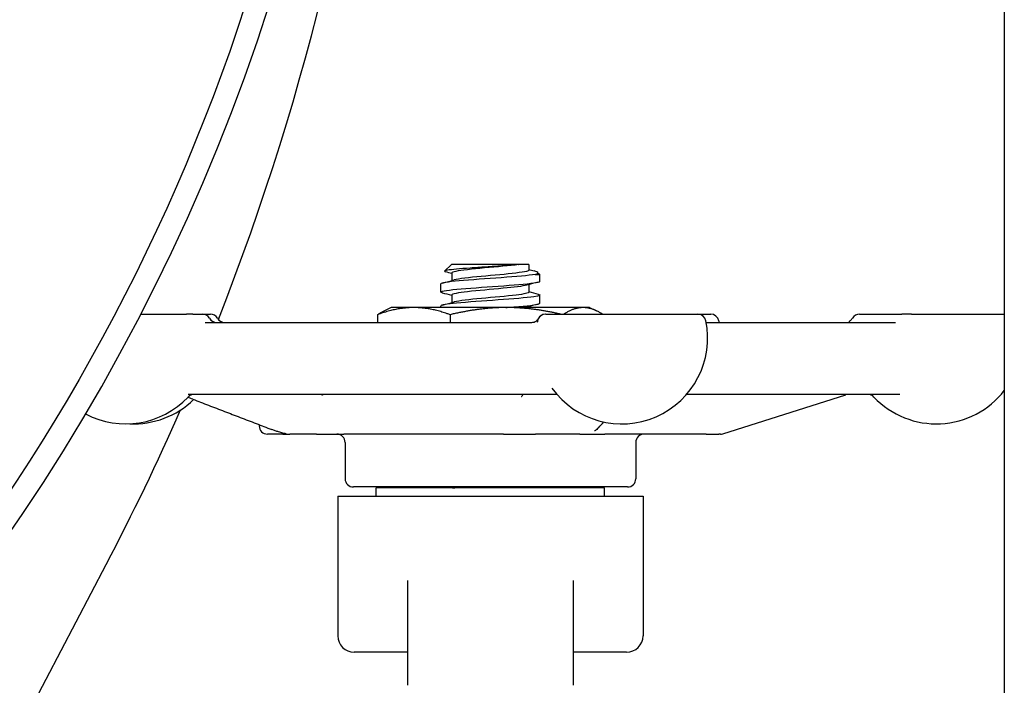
# Model space of a CAD drawing. Header units: inches. Extents: x 24 to 1128, y -69 to 748.
# Tile 474 of 656: x 617.06 to 620.79, y 346.03 to 348.55. Entities that reach past the tile are written whole.
import ezdxf

# ---------------------------------------------------------------- set-up
doc = ezdxf.new("R2010")
doc.units = ezdxf.units.IN
doc.header["$LTSCALE"] = 32
doc.header["$MEASUREMENT"] = 0
doc.layers.add('Visible (ANSI)', color=7, linetype='Continuous', lineweight=30)

msp = doc.modelspace()

# ---------------------------------------------------------------- linework, layer by layer
at = {"layer": 'Visible (ANSI)'}
for p, q in [((620.78763, 375.35867), (620.78763, 339.60867)), ((618.69618, 347.62229), (618.66969, 347.59782)), ((618.94758, 347.62229), (618.69618, 347.62229)), ((618.94758, 347.62229), (618.94901, 347.62229)), ((618.98897, 347.62229), (618.94901, 347.62229)), ((618.98897, 347.62229), (618.98897, 347.60146)), ((618.6973, 347.59069), (618.6973, 347.56202)), ((619.01266, 347.58483), (619.03063, 347.58483)), ((619.02184, 347.59296), (619.03063, 347.58483)), ((619.03063, 347.55979), (619.03063, 347.58483)), ((618.65563, 347.51813), (618.65563, 347.54902)), ((618.98897, 347.54679), (618.98897, 347.51813)), ((618.6973, 347.50735), (618.6973, 347.47869)), ((619.03063, 347.47646), (619.03063, 347.50735)), ((618.65563, 347.45979), (618.65563, 347.46568)), ((618.98897, 347.46346), (618.98897, 347.45979)), ((617.52035, 347.43492), (617.69354, 347.43492)), ((617.71676, 347.43492), (617.69354, 347.43492)), ((617.71676, 347.43492), (617.75349, 347.43492)), ((617.75349, 347.43492), (617.7838, 347.43492)), ((618.41586, 347.43274), (618.41586, 347.40367)), ((618.46813, 347.45979), (618.44236, 347.44778)), ((618.55311, 347.45979), (618.46813, 347.45979)), ((618.904, 347.45979), (618.55311, 347.45979)), ((618.69037, 347.43274), (618.69037, 347.40367)), ((619.19402, 347.45979), (618.904, 347.45979)), ((619.0522, 347.43492), (619.0518, 347.43492)), ((619.0522, 347.43492), (619.62783, 347.43492)), ((619.21813, 347.45979), (619.19402, 347.45979)), ((619.21813, 347.45979), (619.2439, 347.44778)), ((619.62783, 347.43492), (619.67687, 347.43492)), ((620.23987, 347.43492), (620.4002, 347.43492)), ((620.43673, 347.43492), (620.4002, 347.43492)), ((620.43673, 347.43492), (620.78763, 347.43492)), ((617.76405, 347.40367), (618.99923, 347.40367)), ((619.65967, 347.40367), (620.37593, 347.40367)), ((619.08927, 347.13117), (617.69998, 347.13117)), ((620.39269, 347.13117), (619.58484, 347.13117)), ((619.72273, 346.98262), (620.18854, 347.12972)), ((617.96813, 347.01682), (617.96813, 347.01242)), ((618.05743, 346.98117), (617.99938, 346.98117)), ((618.05743, 346.98117), (618.08457, 346.98117)), ((618.1855, 346.98117), (618.08457, 346.98117)), ((618.1855, 346.98117), (618.28816, 346.98117)), ((618.89284, 346.98117), (618.28816, 346.98117)), ((618.89284, 346.98117), (619.01423, 346.98117)), ((619.18188, 346.98117), (619.01423, 346.98117)), ((619.18188, 346.98117), (619.27608, 346.98117)), ((619.65955, 346.98117), (619.27608, 346.98117)), ((619.65955, 346.98117), (619.70744, 346.98117)), ((619.71332, 346.98117), (619.70744, 346.98117)), ((618.29313, 346.94992), (618.29313, 346.81242)), ((619.39313, 346.94992), (619.39313, 346.81242)), ((619.36188, 346.78117), (618.32438, 346.78117)), ((619.27488, 346.77742), (618.41138, 346.77742)), ((618.41138, 346.74617), (618.41138, 346.77742)), ((618.65563, 346.77742), (618.65563, 346.78117)), ((618.98897, 346.78117), (618.98897, 346.77742)), ((619.27488, 346.74617), (619.27488, 346.77742)), ((618.26563, 346.74617), (619.42063, 346.74617)), ((618.26563, 346.74617), (618.26563, 346.21867)), ((619.42063, 346.74617), (619.42063, 346.21867)), ((615.41982, 342.73117), (617.38931, 346.4885)), ((618.53063, 346.03117), (618.53063, 346.42808)), ((619.15563, 346.42808), (619.15563, 346.03117)), ((618.53063, 346.15617), (618.32813, 346.15617)), ((619.35813, 346.15617), (619.15563, 346.15617))]:
    msp.add_line(p, q, dxfattribs=at)
msp.add_circle((610.78063, 350.92117), 7.5, dxfattribs=at)
for centre, radius, start, end in [((608.93281, 350.92117), 9.54783, 338.457142, 43.918627), ((610.78063, 350.92117), 7.588, 134.247392, 45.752608), ((617.75349, 347.40367), 0.03125, 30, 90), ((617.7838, 347.40367), 0.03125, 30, 90), ((619.0522, 347.40367), 0.03125, 90, 168.46304), ((619.05179, 347.40367), 0.03125, 90, 154.03741), ((619.62783, 347.40367), 0.03125, 11.53696, 90), ((619.67687, 347.40367), 0.03125, 11.53696, 90), ((620.23987, 347.40367), 0.03125, 90, 150), ((617.80762, 347.43492), 0.03125, 210, 270), ((617.83792, 347.43492), 0.03125, 210, 270), ((619.34002, 347.34492), 0.325, 168.46304, 169.61462), ((619.34002, 347.34492), 0.325, 215.65173, 11.53696), ((619.38906, 347.34492), 0.325, 10.41457, 11.53696), ((620.18574, 347.43492), 0.03125, 307.9089, 330), ((617.72155, 347.09992), 0.03125, 90, 136.55016), ((620.19795, 347.09992), 0.03125, 90, 107.52557), ((620.27181, 347.09992), 0.03125, 43.44984, 90), ((620.53044, 347.34492), 0.325, 223.44984, 322.31421), ((617.46292, 347.34492), 0.325, 242.18881, 316.55016), ((617.49323, 347.34492), 0.325, 267.32759, 314.23218), ((608.93281, 350.92117), 9.54783, 332.337698, 336.228971), ((617.99938, 347.01242), 0.03125, 180, 270), ((618.26188, 346.94992), 0.03125, 0, 90), ((619.42438, 346.94992), 0.03125, 90, 180), ((619.71332, 347.01242), 0.03125, 270, 287.52557), ((618.32438, 346.81242), 0.03125, 180, 270), ((619.36188, 346.81242), 0.03125, 270, 0), ((618.32813, 346.21867), 0.0625, 180, 270), ((619.35813, 346.21867), 0.0625, 270, 0)]:
    msp.add_arc(centre, radius, start, end, dxfattribs=at)
for points, knots in [([(618.94758, 347.62229), (618.93978, 347.62145), (618.93088, 347.62061), (618.9102, 347.61885), (618.89832, 347.61794), (618.86688, 347.61567), (618.84679, 347.61434), (618.80594, 347.61165), (618.78558, 347.61032), (618.74729, 347.60762), (618.72982, 347.60629), (618.7002, 347.6036), (618.68851, 347.60227), (618.67265, 347.59957), (618.66885, 347.59824), (618.66966, 347.59623), (618.67106, 347.59556), (618.67353, 347.5949)], [-1.5503297, -1.5503297, -1.5503297, -1.5503297, -1.4577971, -1.4577971, -1.3550285, -1.3550285, -1.200467, -1.200467, -1.0416694, -1.0416694, -0.8786368, -0.8786368, -0.7113708, -0.7113708, -0.5398726, -0.5398726, -0.4524454, -0.4524454, -0.4524454, -0.4524454]), ([(618.94901, 347.62229), (618.9167, 347.61802), (618.8672, 347.61375), (618.82078, 347.60948), (618.77436, 347.60521), (618.73231, 347.60093), (618.71186, 347.59666), (618.70232, 347.59467), (618.6976, 347.59268), (618.69762, 347.59069)], [5.4707142, 5.4707142, 5.4707142, 5.4707142, 6.4370964, 6.4370964, 6.4370964, 7.4033745, 7.4033745, 7.4033745, 7.8539816, 7.8539816, 7.8539816, 7.8539816]), ([(619.01266, 347.58483), (618.98843, 347.58082), (618.93972, 347.57681), (618.88439, 347.57279), (618.82906, 347.56878), (618.76832, 347.56477), (618.72442, 347.56076), (618.68159, 347.55684), (618.6557, 347.55293), (618.65564, 347.54902)], [5.153766, 5.153766, 5.153766, 5.153766, 6.061332, 6.061332, 6.061332, 6.968806, 6.968806, 6.968806, 7.8539816, 7.8539816, 7.8539816, 7.8539816]), ([(618.98868, 347.60146), (618.98876, 347.59986), (618.98574, 347.59826), (618.9795, 347.59666), (618.96285, 347.59238), (618.9237, 347.58811), (618.87809, 347.58384), (618.83248, 347.57957), (618.78169, 347.57529), (618.74651, 347.57102), (618.728, 347.56877), (618.71408, 347.56653), (618.70586, 347.56428)], [4.712389, 4.712389, 4.712389, 4.712389, 5.0747039, 5.0747039, 5.0747039, 6.041129, 6.041129, 6.041129, 7.0074496, 7.0074496, 7.0074496, 7.515828, 7.515828, 7.515828, 7.515828]), ([(619.01266, 347.58483), (619.01815, 347.58646), (619.0215, 347.5881), (619.02364, 347.59146), (619.02238, 347.59317), (619.01642, 347.59602), (619.01314, 347.59714), (619.00895, 347.59827)], [-0.89666376, -0.89666376, -0.89666376, -0.89666376, -0.7697294, -0.7697294, -0.64162523, -0.64162523, -0.55966115, -0.55966115, -0.55966115, -0.55966115]), ([(618.66259, 347.51459), (618.65406, 347.51689), (618.65347, 347.5192), (618.66168, 347.52151), (618.67599, 347.52552), (618.71666, 347.52954), (618.76878, 347.53355), (618.82073, 347.53756), (618.88293, 347.54156), (618.93265, 347.54556), (618.98278, 347.5496), (619.01912, 347.55363), (619.02823, 347.55767), (619.02983, 347.55838), (619.03058, 347.55909), (619.03053, 347.55979)], [-14.4041511, -14.4041511, -14.4041511, -14.4041511, -13.8824397, -13.8824397, -13.8824397, -12.9741281, -12.9741281, -12.9741281, -12.0686207, -12.0686207, -12.0686207, -11.1558883, -11.1558883, -11.1558883, -10.9955743, -10.9955743, -10.9955743, -10.9955743]), ([(618.98069, 347.54453), (618.96604, 347.54055), (618.9321, 347.53658), (618.89074, 347.5326), (618.84637, 347.52833), (618.79469, 347.52406), (618.75685, 347.51979), (618.7201, 347.51564), (618.69739, 347.5115), (618.6973, 347.50735)], [11.3337279, 11.3337279, 11.3337279, 11.3337279, 12.2338185, 12.2338185, 12.2338185, 13.1994868, 13.1994868, 13.1994868, 14.1371669, 14.1371669, 14.1371669, 14.1371669]), ([(619.02391, 347.51089), (619.03642, 347.50747), (619.03053, 347.50404), (619.007, 347.50062), (618.97945, 347.49661), (618.92832, 347.4926), (618.87233, 347.48859), (618.81634, 347.48458), (618.75671, 347.48057), (618.71526, 347.47656), (618.67776, 347.47294), (618.65588, 347.46931), (618.65567, 347.46568)], [10.7285901, 10.7285901, 10.7285901, 10.7285901, 11.5030786, 11.5030786, 11.5030786, 12.4100129, 12.4100129, 12.4100129, 13.3168593, 13.3168593, 13.3168593, 14.1371669, 14.1371669, 14.1371669, 14.1371669]), ([(618.9889, 347.51813), (618.98866, 347.5144), (618.97079, 347.51068), (618.94026, 347.50696), (618.90524, 347.50269), (618.85455, 347.49842), (618.80891, 347.49415), (618.76329, 347.48988), (618.72398, 347.48561), (618.70708, 347.48135), (618.70655, 347.48121), (618.70605, 347.48108), (618.70556, 347.48095)], [10.9955743, 10.9955743, 10.9955743, 10.9955743, 11.8375116, 11.8375116, 11.8375116, 12.8032209, 12.8032209, 12.8032209, 13.7688308, 13.7688308, 13.7688308, 13.7990133, 13.7990133, 13.7990133, 13.7990133]), ([(618.90107, 347.45979), (618.9051, 347.46009), (618.90908, 347.46039), (618.913, 347.46069), (618.96566, 347.46471), (619.00755, 347.46872), (619.02328, 347.47273), (619.02815, 347.47398), (619.03048, 347.47522), (619.0304, 347.47646)], [-18.5353967, -18.5353967, -18.5353967, -18.5353967, -18.4677138, -18.4677138, -18.4677138, -17.5597228, -17.5597228, -17.5597228, -17.2787596, -17.2787596, -17.2787596, -17.2787596]), ([(618.99923, 347.40367), (619.00257, 347.40367), (619.00579, 347.40426), (619.01154, 347.40616), (619.01395, 347.40749), (619.01796, 347.41024), (619.01938, 347.41162), (619.02149, 347.41391), (619.02215, 347.41482), (619.02308, 347.41621), (619.02335, 347.41669), (619.0236, 347.41716), (619.02366, 347.41727), (619.0237, 347.41735)], [0, 0, 0, 0, 0.008547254, 0.008547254, 0.018178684, 0.018178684, 0.02951811, 0.02951811, 0.041152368, 0.041152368, 0.052786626, 0.052786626, 0.058171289, 0.058171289, 0.058171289, 0.058171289]), ([(620.1986, 347.40367), (620.19922, 347.40454), (620.20003, 347.40559), (620.20219, 347.40788), (620.20331, 347.40899), (620.20494, 347.41026)], [0.339440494, 0.339440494, 0.339440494, 0.339440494, 0.347792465, 0.347792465, 0.353712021, 0.353712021, 0.353712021, 0.353712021]), ([(617.80014, 347.13117), (617.80014, 347.13117), (617.80014, 347.13117), (617.80014, 347.13117), (617.80012, 347.13117), (617.80009, 347.13117), (617.80006, 347.13117), (617.79997, 347.13117), (617.7999, 347.13117), (617.79964, 347.13117), (617.79944, 347.13117), (617.79899, 347.13117), (617.79873, 347.13117), (617.79846, 347.13117), (617.79839, 347.13117), (617.79834, 347.13116), (617.79833, 347.13116), (617.79833, 347.13116)], [0.002242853, 0.002242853, 0.002242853, 0.002242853, 0.002305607, 0.002305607, 0.002778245, 0.002778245, 0.003407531, 0.003407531, 0.005085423, 0.005085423, 0.009559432, 0.009559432, 0.015533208, 0.015533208, 0.017882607, 0.017882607, 0.018819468, 0.018819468, 0.018819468, 0.018819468]), ([(618.20338, 347.13117), (618.20457, 347.13051), (618.20579, 347.12985), (618.2071, 347.12919), (618.20737, 347.12905), (618.20774, 347.12888), (618.20787, 347.12882), (618.20811, 347.12871), (618.2082, 347.12867), (618.20823, 347.12866), (618.20824, 347.12866), (618.20824, 347.12866)], [0.075506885, 0.075506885, 0.075506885, 0.075506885, 0.086783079, 0.086783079, 0.089936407, 0.089936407, 0.091973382, 0.091973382, 0.09490981, 0.09490981, 0.095724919, 0.095724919, 0.095724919, 0.095724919]), ([(618.96126, 347.12357), (618.96126, 347.12357), (618.96126, 347.12357), (618.96129, 347.1236), (618.96158, 347.12395), (618.96257, 347.12531), (618.9632, 347.12621), (618.96488, 347.12846), (618.96601, 347.12987), (618.96715, 347.13117)], [0.151733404, 0.151733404, 0.151733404, 0.151733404, 0.152733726, 0.152733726, 0.17283482, 0.17283482, 0.189537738, 0.189537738, 0.209449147, 0.209449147, 0.209449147, 0.209449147]), ([(619.09598, 347.13028), (619.09577, 347.13034), (619.09554, 347.1304), (619.09396, 347.13079), (619.09219, 347.13112), (619.0896, 347.13117), (619.08944, 347.13117), (619.08927, 347.13117)], [0.282916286, 0.282916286, 0.282916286, 0.282916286, 0.285307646, 0.285307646, 0.298248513, 0.298248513, 0.299108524, 0.299108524, 0.299108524, 0.299108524]), ([(617.71668, 347.1133), (617.73665, 347.10563), (617.75661, 347.09796), (617.79655, 347.08262), (617.81652, 347.07496), (617.85646, 347.05963), (617.87643, 347.05197), (617.91637, 347.03665), (617.93635, 347.029), (617.9763, 347.01369), (617.99627, 347.00605), (618.01625, 346.9984)], [0.6477885, 0.6477885, 0.6477885, 0.6477885, 0.84276542, 0.84276542, 1.03774233, 1.03774233, 1.23271925, 1.23271925, 1.42769616, 1.42769616, 1.62267307, 1.62267307, 1.62267307, 1.62267307]), ([(618.07069, 346.98221), (618.07069, 346.98221), (618.07068, 346.98221), (618.07065, 346.98221), (618.07063, 346.98222), (618.07054, 346.98223), (618.0705, 346.98223), (618.07042, 346.98225), (618.07036, 346.98225), (618.07025, 346.98227), (618.07018, 346.98228), (618.07, 346.98231), (618.06988, 346.98233), (618.06929, 346.98241), (618.06886, 346.98248), (618.06762, 346.98268), (618.06683, 346.98281), (618.06357, 346.9834), (618.06089, 346.98398), (618.05546, 346.98532), (618.05271, 346.98606), (618.04717, 346.98766), (618.04434, 346.98852), (618.03718, 346.9908), (618.0329, 346.99225), (618.02444, 346.99528), (618.0203, 346.99686), (618.01625, 346.9984)], [0.26612976, 0.26612976, 0.26612976, 0.26612976, 0.2668941, 0.2668941, 0.26783144, 0.26783144, 0.26830071, 0.26830071, 0.26877383, 0.26877383, 0.26924374, 0.26924374, 0.27018646, 0.27018646, 0.27396155, 0.27396155, 0.28138088, 0.28138088, 0.30389899, 0.30389899, 0.32519321, 0.32519321, 0.34787479, 0.34787479, 0.38447631, 0.38447631, 0.42408822, 0.42408822, 0.42408822, 0.42408822]), ([(619.25275, 347.00617), (619.25241, 347.00581), (619.25183, 347.00519), (619.25042, 347.00369), (619.24962, 347.00288), (619.24667, 347.00003), (619.2444, 346.99812), (619.24092, 346.99549), (619.2396, 346.99456), (619.23806, 346.99351), (619.23761, 346.99322), (619.23738, 346.99306), (619.23735, 346.99304), (619.23735, 346.99304)], [0, 0, 0, 0, 0.014217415, 0.014217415, 0.027587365, 0.027587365, 0.061782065, 0.061782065, 0.083083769, 0.083083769, 0.092845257, 0.092845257, 0.095345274, 0.095345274, 0.095345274, 0.095345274])]:
    msp.add_open_spline(points, degree=3, knots=knots, dxfattribs=at)
for points in [[(618.6973, 347.58846), (618.68938, 347.59062), (618.68146, 347.59276), (618.67353, 347.5949)], [(618.98897, 347.60369), (618.99563, 347.60187), (619.00229, 347.60007), (619.00895, 347.59827)], [(618.66228, 347.55256), (618.67671, 347.55643), (618.69115, 347.56033), (618.70556, 347.56428)], [(619.02399, 347.55625), (619.00955, 347.55238), (618.99512, 347.54848), (618.98071, 347.54453)], [(618.6973, 347.50513), (618.68563, 347.50831), (618.67396, 347.51145), (618.66228, 347.51459)], [(618.98897, 347.52035), (619.00063, 347.51717), (619.01231, 347.51402), (619.02399, 347.51089)], [(618.66228, 347.46923), (618.67671, 347.4731), (618.69115, 347.47699), (618.70556, 347.48095)], [(619.02399, 347.47292), (619.00955, 347.46905), (618.99512, 347.46515), (618.98071, 347.4612)], [(618.98041, 347.4612), (618.97871, 347.46073), (618.97677, 347.46026), (618.97459, 347.45979)], [(617.71668, 347.1133), (617.71043, 347.1157), (617.70417, 347.11817), (617.69823, 347.12074)], [(619.25275, 347.00617), (619.25929, 347.01313), (619.26583, 347.02008), (619.27237, 347.02704)], [(618.70003, 346.77742), (618.71136, 346.77867), (618.72455, 346.77992), (618.73922, 346.78117)], [(618.87567, 346.78117), (618.86228, 346.77992), (618.84846, 346.77867), (618.83475, 346.77742)]]:
    msp.add_open_spline(points, degree=3, dxfattribs=at)
for points, weights in [([(618.55311, 347.45979), (618.48942, 347.45979), (618.41586, 347.43274)], [1, 1.0379548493, 1]), ([(618.41586, 347.43274), (618.42962, 347.44184), (618.44236, 347.44778)], [1, 1.01244739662, 1.01673047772]), ([(618.69037, 347.43274), (618.61681, 347.45979), (618.55311, 347.45979)], [1, 1.0379548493, 1]), ([(618.904, 347.45979), (618.80485, 347.45979), (618.69037, 347.43274)], [1, 1.0379548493, 1]), ([(619.10827, 347.43492), (618.99935, 347.45979), (618.904, 347.45979)], [1.0028933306, 1.03644839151, 1]), ([(619.19402, 347.45979), (619.15993, 347.45979), (619.12099, 347.43492)], [1, 1.03644839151, 1.0028933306]), ([(619.26705, 347.43492), (619.22811, 347.45979), (619.19402, 347.45979)], [1.0028933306, 1.03644839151, 1])]:
    msp.add_rational_spline(points, weights, degree=2, dxfattribs=at)

doc.saveas('drawing.dxf')
